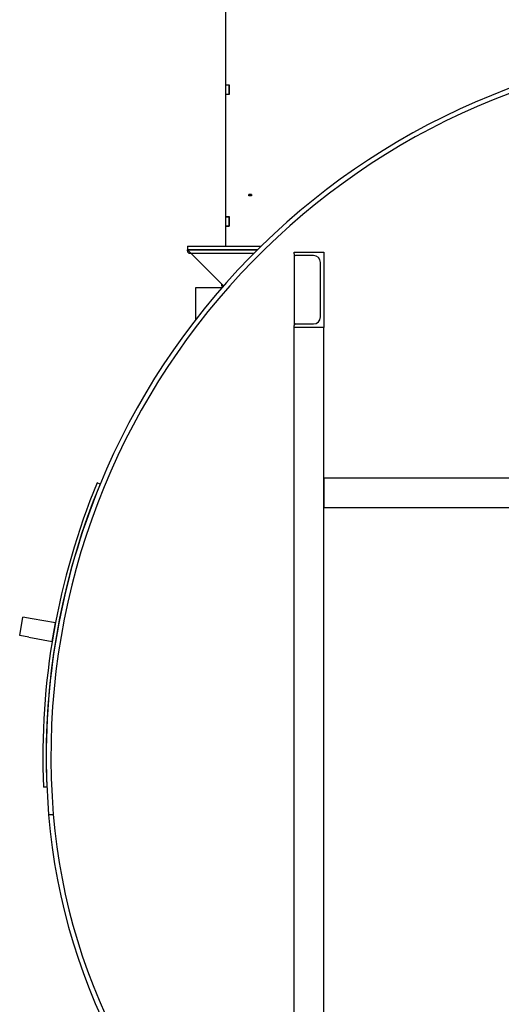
# Model space of a CAD drawing. Header units: inches. Extents: x 24 to 1128, y -58 to 748.
# Tile 263 of 656: x 391 to 416, y 293 to 346. Entities that reach past the tile are written whole.
import ezdxf

# ---------------------------------------------------------------- set-up
doc = ezdxf.new("R2010")
doc.units = ezdxf.units.IN
doc.header["$LTSCALE"] = 32
doc.header["$MEASUREMENT"] = 0
doc.layers.add('Visible (ANSI)', color=7, linetype='Continuous', lineweight=30)

msp = doc.modelspace()

# ---------------------------------------------------------------- linework, layer by layer
at = {"layer": 'Visible (ANSI)'}
for p, q in [((401.74938, 342.30117), (401.74938, 348.79117)), ((401.74938, 342.30117), (401.92868, 342.30117)), ((401.74938, 342.29117), (401.74938, 342.30117)), ((401.74938, 342.29117), (401.92868, 342.29117)), ((401.74938, 341.80117), (401.74938, 342.29117)), ((401.92868, 342.30117), (401.92868, 341.79117)), ((401.92868, 341.80117), (401.92868, 342.29117)), ((401.74938, 341.79117), (401.74938, 341.80117)), ((401.74938, 341.80117), (401.92868, 341.80117)), ((401.92868, 341.79117), (401.74938, 341.79117)), ((401.74938, 335.30117), (401.74938, 341.79117)), ((402.98598, 336.41347), (402.98598, 336.48327)), ((402.98598, 336.48327), (403.11598, 336.48327)), ((402.99098, 336.47827), (402.98598, 336.47827)), ((402.99098, 336.41847), (402.98598, 336.41847)), ((403.11598, 336.41347), (402.98598, 336.41347)), ((403.11098, 336.47827), (402.99098, 336.47827)), ((402.99098, 336.41847), (402.99098, 336.47827)), ((403.11098, 336.41847), (402.99098, 336.41847)), ((403.05098, 336.48327), (403.05098, 336.47827)), ((403.11598, 336.47827), (403.11098, 336.47827)), ((403.11098, 336.41847), (403.11098, 336.47827)), ((403.11598, 336.41847), (403.11098, 336.41847)), ((403.11598, 336.48327), (403.11598, 336.41347)), ((401.74938, 335.30117), (401.92868, 335.30117)), ((401.74938, 335.29117), (401.74938, 335.30117)), ((401.74938, 335.29117), (401.92868, 335.29117)), ((401.74938, 334.80117), (401.74938, 335.29117)), ((401.92868, 335.30117), (401.92868, 334.79117)), ((401.92868, 334.80117), (401.92868, 335.29117)), ((401.74938, 334.80117), (401.92868, 334.80117)), ((401.74938, 334.79117), (401.74938, 334.80117)), ((401.92868, 334.79117), (401.74938, 334.79117)), ((401.74938, 333.72547), (401.74938, 334.79117)), ((399.71813, 333.72547), (403.62486, 333.72547)), ((399.71813, 333.72547), (399.71813, 333.54617)), ((399.78063, 333.48367), (399.71813, 333.54617)), ((399.71813, 333.54617), (403.44242, 333.54617)), ((399.71813, 333.48367), (399.71813, 333.54617)), ((403.44242, 333.54617), (399.71813, 333.54617)), ((399.90563, 333.35867), (399.78063, 333.48367)), ((399.84313, 333.35867), (399.90563, 333.35867)), ((399.90563, 333.35867), (400.21813, 333.04617)), ((399.90563, 333.35867), (403.25425, 333.35867)), ((401.59313, 331.67117), (400.21813, 333.04617)), ((405.38413, 333.42117), (406.96813, 333.42117)), ((405.38413, 333.32917), (405.38413, 333.42117)), ((405.38413, 333.32917), (405.38413, 329.51317)), ((406.41613, 333.23717), (405.47613, 333.23717)), ((406.96813, 333.42117), (406.96813, 329.42117)), ((406.78413, 329.97317), (406.78413, 332.86917)), ((400.15563, 331.54617), (401.5626, 331.54617)), ((400.15563, 329.83771), (400.15563, 331.54617)), ((401.53063, 331.73367), (401.53063, 331.67117)), ((401.63524, 331.62906), (401.59313, 331.67117)), ((405.38413, 329.42117), (405.38413, 329.51317)), ((406.96813, 329.42117), (405.38413, 329.42117)), ((405.38413, 273.43687), (405.38413, 329.42117)), ((405.47613, 329.60517), (406.41613, 329.60517)), ((406.96813, 276.45821), (406.96813, 329.42117)), ((395.08612, 321.10293), (394.9207, 321.17132)), ((406.96813, 321.42117), (406.96813, 319.83717)), ((446.96813, 321.42117), (406.96813, 321.42117)), ((446.96813, 319.83717), (406.96813, 319.83717)), ((390.8029, 313.05636), (390.97655, 314.04116)), ((391.46895, 313.95434), (390.97655, 314.04116)), ((392.69996, 313.73728), (391.46895, 313.95434)), ((392.52631, 312.75247), (392.69996, 313.73728)), ((391.2953, 312.96953), (390.8029, 313.05636)), ((391.2953, 312.96953), (392.52631, 312.75247)), ((392.24937, 305.01491), (392.07053, 305.00722)), ((392.34209, 303.53536), (392.59125, 303.55588)), ((392.59125, 303.55588), (392.34209, 303.53536))]:
    msp.add_line(p, q, dxfattribs=at)
for centre, radius, start, end in [((430.06336, 306.64139), 37.84893, 94.726002, 184.707209), ((430.06336, 306.64139), 37.59893, 94.726002, 184.707209), ((399.84313, 333.48367), 0.125, 180, 270), ((405.47613, 333.32917), 0.092, 180, 270), ((406.41613, 332.86917), 0.368, 0, 90), ((401.65563, 331.67117), 0.125, 180, 234.455575), ((406.41613, 329.97317), 0.368, 270, 0), ((405.47613, 329.51317), 0.092, 90, 180), ((430.06336, 306.64139), 38.02795, 157.537075, 182.462925), ((430.06336, 306.64139), 37.84895, 157.537075, 182.462925), ((424.38883, 306.17414), 32.15519, 184.707209, 233.769844), ((424.38883, 306.17414), 31.90519, 184.707209, 233.4402)]:
    msp.add_arc(centre, radius, start, end, dxfattribs=at)

doc.saveas('drawing.dxf')
